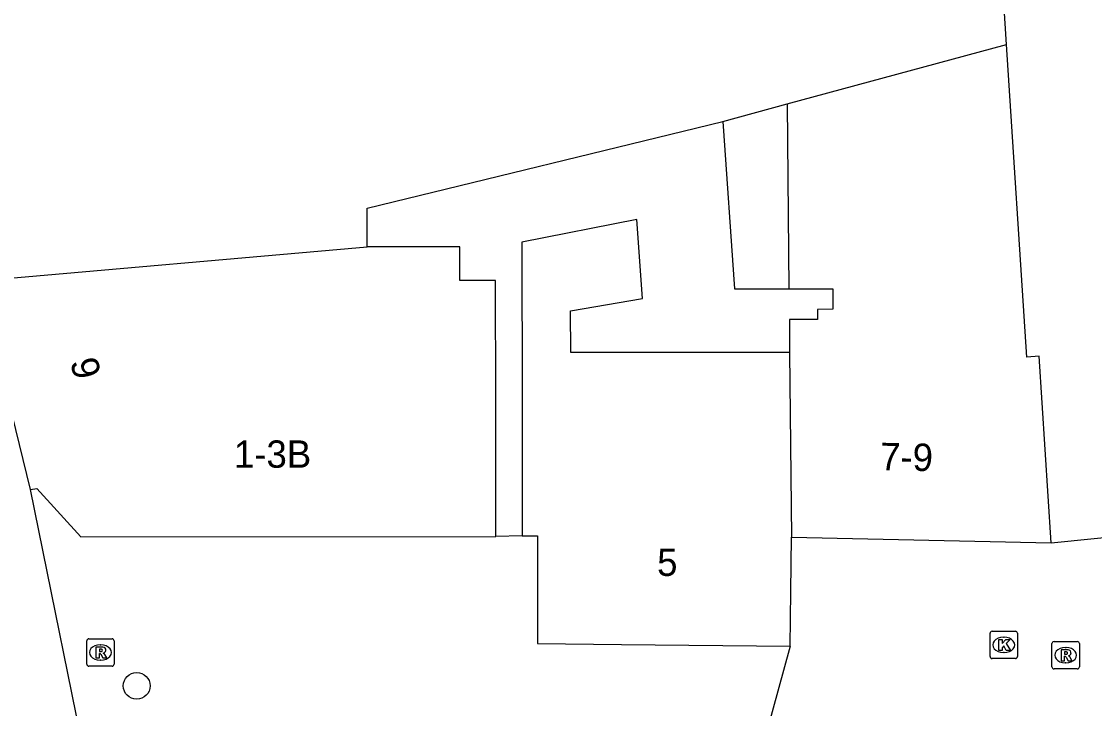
# Model space of a CAD drawing. Extents: x 161087 to 161922, y 382574 to 383873.
# Drawn here: x 161714.55 to 161753.78, y 382838.86 to 382863.97 of the extents above; entities that cross this region are included whole.
import ezdxf

# ---------------------------------------------------------------- set-up
doc = ezdxf.new("R2010")
doc.units = 0
for name, color, linetype in [('IMGEO_Boom', 7, 'Continuous'), ('IMGEO_Kolk', 7, 'Continuous'), ('IMGEO_Pand', 7, 'Continuous'), ('IMGEO_Pand_nummerreeks', 7, 'Continuous'), ('IMGEO_Rioolput', 7, 'Continuous'), ('IMGEO_Voetpad_open', 7, 'Continuous')]:
    doc.layers.add(name, color=color, linetype=linetype)

msp = doc.modelspace()

# ---------------------------------------------------------------- linework, layer by layer
at = {"layer": 'IMGEO_Boom'}
msp.add_circle((161718.761, 382839.686), 0.489, dxfattribs=at)
at = {"layer": 'IMGEO_Kolk'}
for p, q in [((161749.961, 382840.757), (161749.961, 382841.609)), ((161750.036, 382841.683), (161750.888, 382841.683)), ((161750.449, 382841.463), (161750.474, 382841.463)), ((161750.962, 382841.609), (161750.962, 382840.757)), ((161750.888, 382840.683), (161750.036, 382840.683)), ((161750.472, 382840.903), (161750.447, 382840.903))]:
    msp.add_line(p, q, dxfattribs=at)
for points in [[(161749.961, 382840.757), (161749.961, 382841.609)], [(161750.036, 382841.683), (161750.888, 382841.683)], [(161750.282, 382841.383), (161750.405, 382841.383), (161750.405, 382841.232), (161750.535, 382841.383), (161750.699, 382841.383), (161750.553, 382841.232), (161750.706, 382840.983), (161750.554, 382840.983), (161750.469, 382841.147), (161750.405, 382841.08), (161750.405, 382840.983), (161750.282, 382840.983), (161750.282, 382841.383)], [(161750.962, 382841.609), (161750.962, 382840.757)], [(161750.888, 382840.683), (161750.036, 382840.683)]]:
    msp.add_lwpolyline(points, dxfattribs=at)
for centre, start, end in [((161750.038, 382841.607), 91.552, 178.448), ((161750.038, 382841.607), 91.552, 178.448), ((161750.886, 382841.607), 1.552, 88.448), ((161750.886, 382841.607), 1.552, 88.448), ((161750.038, 382840.759), 181.552, 268.448), ((161750.038, 382840.759), 181.552, 268.448), ((161750.886, 382840.759), 271.552, 358.448), ((161750.886, 382840.759), 271.552, 358.448)]:
    msp.add_arc(centre, 0.0765, start, end, dxfattribs=at)
for centre, major_axis, ratio, start_param, end_param in [((161750.448, 382841.183), (-0.387, 0.002), 0.722429, 4.712389, 7.853982), ((161750.473, 382841.183), (-0.39, 0.002), 0.717154, 1.570796, 4.712389)]:
    msp.add_ellipse(centre, major_axis=major_axis, ratio=ratio, start_param=start_param, end_param=end_param, dxfattribs=at)
at = {"layer": 'IMGEO_Pand'}
for points in [[(161750.567, 382863.13), (161750.33, 382866.789)], [(161742.545, 382860.96), (161750.567, 382863.13)], [(161752.2, 382844.92), (161751.758, 382851.736), (161751.308, 382851.707), (161750.567, 382863.13)], [(161740.187, 382860.322), (161742.545, 382860.96)], [(161742.545, 382860.96), (161742.61, 382854.203)], [(161727.191, 382855.738), (161727.19, 382857.144), (161740.187, 382860.322)], [(161740.187, 382860.322), (161740.62, 382854.201), (161742.61, 382854.203)], [(161742.633, 382851.876), (161734.628, 382851.868), (161734.627, 382853.398), (161737.256, 382853.848), (161737.041, 382856.737), (161732.846, 382855.907), (161732.85, 382850.115), (161732.855, 382845.176)], [(161713.007, 382854.492), (161727.191, 382855.738)], [(161731.894, 382845.147), (161731.889, 382850.147), (161731.885, 382854.51), (161730.577, 382854.508), (161730.576, 382855.741), (161727.191, 382855.738)], [(161714.877, 382846.863), (161713.007, 382854.492)], [(161742.61, 382854.203), (161744.212, 382854.205), (161744.212, 382853.451), (161743.655, 382853.45), (161743.655, 382853.08), (161742.631, 382853.079), (161742.633, 382851.876)], [(161742.633, 382851.876), (161742.7, 382845.123)], [(161752.2, 382844.92), (161755.217, 382845.219), (161755.019, 382847.28), (161784.334, 382850.091)], [(161714.877, 382846.863), (161715.114, 382846.906), (161716.718, 382845.131), (161731.894, 382845.147)], [(161732.855, 382845.176), (161733.414, 382845.17), (161733.41, 382841.235), (161736.492, 382841.202), (161742.655, 382841.135)], [(161742.655, 382841.135), (161742.678, 382843.14), (161742.7, 382845.123)], [(161742.7, 382845.123), (161752.2, 382844.92)]]:
    msp.add_lwpolyline(points, dxfattribs=at)
at = {"layer": 'IMGEO_Rioolput'}
for p, q in [((161717.01, 382841.406), (161717.862, 382841.406)), ((161716.935, 382840.48), (161716.935, 382841.332)), ((161717.423, 382841.186), (161717.448, 382841.186)), ((161717.936, 382841.332), (161717.936, 382840.48)), ((161752.225, 382840.381), (161752.225, 382841.233)), ((161752.3, 382841.307), (161753.152, 382841.307)), ((161752.713, 382841.087), (161752.738, 382841.087)), ((161753.226, 382841.233), (161753.226, 382840.381)), ((161717.446, 382840.626), (161717.421, 382840.626)), ((161717.862, 382840.406), (161717.01, 382840.406)), ((161753.152, 382840.307), (161752.3, 382840.307)), ((161752.736, 382840.527), (161752.711, 382840.527))]:
    msp.add_line(p, q, dxfattribs=at)
for points in [[(161717.01, 382841.406), (161717.862, 382841.406)], [(161716.935, 382840.48), (161716.935, 382841.332)], [(161717.524, 382841.104), (161717.272, 382841.106), (161717.272, 382840.706)], [(161717.45, 382841.025), (161717.396, 382841.025), (161717.396, 382840.944)], [(161717.936, 382841.332), (161717.936, 382840.48)], [(161752.225, 382840.381), (161752.225, 382841.233)], [(161752.3, 382841.307), (161753.152, 382841.307)], [(161752.814, 382841.005), (161752.562, 382841.007), (161752.562, 382840.607)], [(161753.226, 382841.233), (161753.226, 382840.381)], [(161717.272, 382840.706), (161717.396, 382840.706), (161717.396, 382840.868), (161717.407, 382840.868)], [(161717.396, 382840.944), (161717.448, 382840.944)], [(161717.454, 382840.839), (161717.525, 382840.706), (161717.665, 382840.706), (161717.6, 382840.832)], [(161752.562, 382840.607), (161752.686, 382840.607), (161752.686, 382840.769), (161752.697, 382840.769)], [(161752.74, 382840.926), (161752.686, 382840.926), (161752.686, 382840.845)], [(161752.686, 382840.845), (161752.738, 382840.845)], [(161752.744, 382840.74), (161752.815, 382840.607), (161752.955, 382840.607), (161752.89, 382840.733)], [(161717.862, 382840.406), (161717.01, 382840.406)], [(161753.152, 382840.307), (161752.3, 382840.307)]]:
    msp.add_lwpolyline(points, dxfattribs=at)
for centre, radius, start, end in [((161717.012, 382841.33), 0.0765, 91.552, 178.448), ((161717.012, 382841.33), 0.0765, 91.552, 178.448), ((161717.86, 382841.33), 0.0765, 1.552, 88.448), ((161717.86, 382841.33), 0.0765, 1.552, 88.448), ((161717.456, 382840.929), 0.0964, 77.0061, 93.1865), ((161717.47, 382840.986), 0.0378, 276.6634, 79.6772), ((161717.523, 382840.994), 0.109, 350.3612, 89.416), ((161752.302, 382841.231), 0.0765, 91.552, 178.448), ((161752.302, 382841.231), 0.0765, 91.552, 178.448), ((161752.813, 382840.895), 0.109, 350.3612, 89.416), ((161753.15, 382841.231), 0.0765, 1.552, 88.448), ((161753.15, 382841.231), 0.0765, 1.552, 88.448), ((161717.406, 382840.815), 0.0533, 26.0293, 88.6989), ((161717.432, 382841.133), 0.19, 274.7715, 282.9687), ((161717.521, 382840.994), 0.112, 277.5842, 350.9817), ((161717.505, 382840.779), 0.108, 29.5134, 73.7905), ((161752.696, 382840.716), 0.0533, 26.0293, 88.6989), ((161752.722, 382841.034), 0.19, 274.7715, 282.9687), ((161752.746, 382840.83), 0.0964, 77.0061, 93.1865), ((161752.76, 382840.887), 0.0378, 276.6634, 79.6772), ((161752.811, 382840.895), 0.112, 277.5842, 350.9817), ((161752.795, 382840.68), 0.108, 29.5134, 73.7905), ((161717.012, 382840.482), 0.0765, 181.552, 268.448), ((161717.012, 382840.482), 0.0765, 181.552, 268.448), ((161717.86, 382840.482), 0.0765, 271.552, 358.448), ((161717.86, 382840.482), 0.0765, 271.552, 358.448), ((161752.302, 382840.383), 0.0765, 181.552, 268.448), ((161752.302, 382840.383), 0.0765, 181.552, 268.448), ((161753.15, 382840.383), 0.0765, 271.552, 358.448), ((161753.15, 382840.383), 0.0765, 271.552, 358.448)]:
    msp.add_arc(centre, radius, start, end, dxfattribs=at)
for centre, major_axis, ratio, start_param, end_param in [((161717.422, 382840.906), (-0.387, 0.002), 0.722429, 4.712389, 7.853982), ((161717.447, 382840.906), (-0.39, 0.002), 0.717154, 1.570796, 4.712389), ((161752.712, 382840.807), (-0.387, 0.002), 0.722429, 4.712389, 7.853982), ((161752.737, 382840.807), (-0.39, 0.002), 0.717154, 1.570796, 4.712389)]:
    msp.add_ellipse(centre, major_axis=major_axis, ratio=ratio, start_param=start_param, end_param=end_param, dxfattribs=at)
at = {"layer": 'IMGEO_Voetpad_open'}
for points in [[(161717.159, 382835.65), (161714.877, 382846.863)], [(161732.855, 382845.176), (161731.894, 382845.147)], [(161742.655, 382841.135), (161741.172, 382835.713)]]:
    msp.add_lwpolyline(points, dxfattribs=at)

# ---------------------------------------------------------------- texts
at = {"layer": 'IMGEO_Pand_nummerreeks'}
for s, rotation, p in [('9', 283.7694, (161716.324, 382851.545)), ('1-3B', 0.0604, (161722.317, 382847.657)), ('7-9', 358.7519, (161745.932, 382847.575)), ('5', 359.3803, (161737.785, 382843.708))]:
    msp.add_text(s, height=1, rotation=rotation, dxfattribs=at).set_placement(p)

doc.saveas('drawing.dxf')
